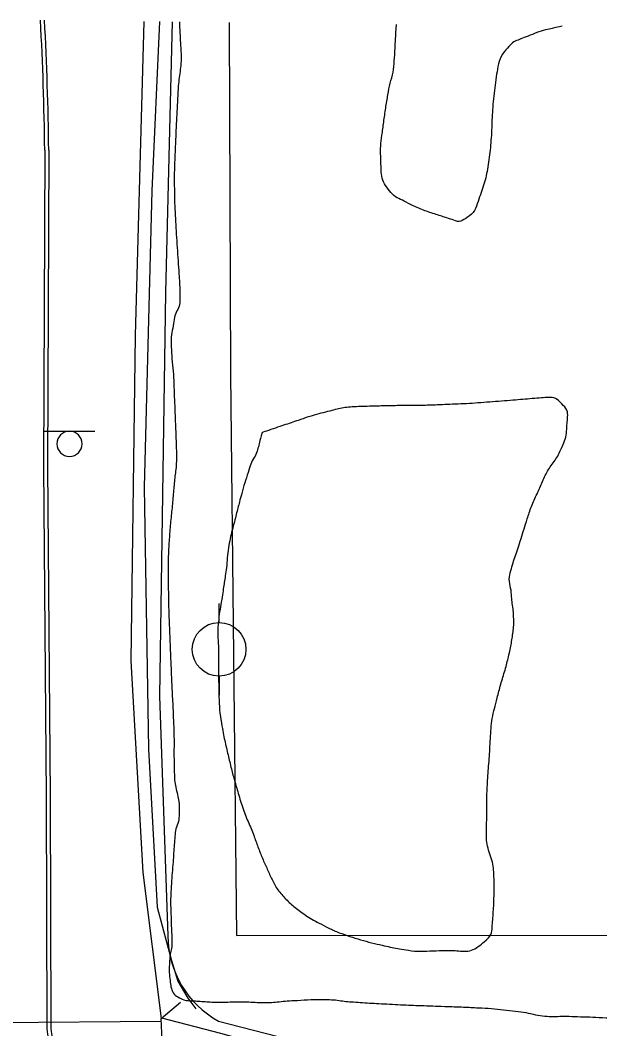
# Model space of a CAD drawing. Extents: x 2145380 to 2156929, y 139568 to 149130.
# Drawn here: x 2156243.5 to 2156329.9, y 143360.5 to 143510.8 of the extents above; entities that cross this region are included whole.
import ezdxf

# ---------------------------------------------------------------- set-up
doc = ezdxf.new("R2010")
doc.units = 0
for name, color, linetype in [('TOPO_Concrete', 7, 'Continuous'), ('TOPO_Curb Back', 7, 'Continuous'), ('TOPO_DRAIN_Headwall', 7, 'Continuous'), ('TOPO_DRAIN_Structure', 7, 'Continuous'), ('TOPO_Fence', 7, 'Continuous'), ('TOPO_Flowline', 7, 'Continuous'), ('TOPO_Power Pole', 7, 'Continuous'), ('TOPO_Sign', 7, 'Continuous'), ('TOPO_Tree', 7, 'Continuous'), ('TOPO_Tree Line', 7, 'Continuous')]:
    doc.layers.add(name, color=color, linetype=linetype)

# ---------------------------------------------------------------- blocks, each defined once
blk = doc.blocks.new('POWPOL')
at = {"layer": 'TOPO_Power Pole'}
for p, q in [((0, 10.16), (0, 17.34)), ((0, -10.16), (0, -17.34))]:
    blk.add_line(p, q, dxfattribs=at)
blk.add_circle((0, 0), 10.16, dxfattribs=at)

msp = doc.modelspace()

# ---------------------------------------------------------------- linework, layer by layer
at = {"layer": 'TOPO_Concrete'}
for points in [[(2156261.91, 143510.65), (2156260.65, 143463.83), (2156260, 143415.33), (2156261.77, 143383.78), (2156264.53, 143362.02)], [(2156266.17, 143510.6), (2156265.16, 143470.27), (2156264.25, 143410.09), (2156265.52, 143374.34)], [(2156273.05, 143361.66), (2156288.73, 143357.6), (2156317.15, 143351.43), (2156316.6, 143349.14), (2156316.01, 143345.51), (2156315.9, 143342.44), (2156295.37, 143346.45), (2156272.68, 143352.39), (2156268.75, 143354.59), (2156266.35, 143357.32)]]:
    msp.add_lwpolyline(points, dxfattribs=at)
msp.add_arc((2156280.04, 143374.39), 14.53, 180.2105, 241.2367, dxfattribs=at)
at = {"layer": 'TOPO_Curb Back'}
for points in [[(2156247.16, 143491.45), (2156246.98, 143444.28), (2156247.37, 143395.18), (2156247.47, 143360.5)], [(2156247.76, 143491.45), (2156247.58, 143444.28), (2156247.97, 143395.18), (2156248.07, 143360.53)]]:
    msp.add_lwpolyline(points, dxfattribs=at)
for centre, radius, start, end in [((2155776.16, 143485.75), 471.03, 0.6931, 3.0532), ((2155776.16, 143485.75), 471.63, 0.6925, 3.0484), ((2156286.11, 143365.13), 38.91, 186.83, 205.7361), ((2156286.11, 143365.13), 38.31, 186.8821, 205.7303)]:
    msp.add_arc(centre, radius, start, end, dxfattribs=at)
at = {"layer": 'TOPO_DRAIN_Headwall'}
msp.add_lwpolyline([(2156268, 143355.9), (2156264.68, 143358.76), (2156264.53, 143362.02), (2156267.4, 143364.46)], dxfattribs=at)
at = {"layer": 'TOPO_DRAIN_Structure'}
msp.add_line((2156170.18, 143360.94), (2156264.51, 143361.64), dxfattribs=at)
at = {"layer": 'TOPO_Fence'}
msp.add_lwpolyline([(2156274.63, 143510.5), (2156274.82, 143458.07), (2156275.76, 143374.4), (2156394.51, 143374.45), (2156439.59, 143360.19), (2156541.79, 143326.83), (2156628.39, 143298.22), (2156726.47, 143265.91), (2156809.31, 143241.34), (2156891.36, 143211.8), (2156923.97, 143201.95)], dxfattribs=at)
at = {"layer": 'TOPO_Flowline'}
for points in [[(2156264.28, 143510.63), (2156263.1, 143485.38), (2156262, 143441.25), (2156262.64, 143402.18), (2156263.93, 143378.65), (2156265.42, 143373.08), (2156266.06, 143370.7), (2156267, 143367.58), (2156268.47, 143365.09), (2156269.66, 143363.46)], [(2156448.94, 143328.32), (2156432.53, 143330.99), (2156364.41, 143344.43), (2156325.89, 143348.8), (2156318.28, 143349.55), (2156308.82, 143350.83), (2156296.81, 143353.23), (2156273.38, 143359.79), (2156264.62, 143362.09)]]:
    msp.add_lwpolyline(points, dxfattribs=at)
at = {"layer": 'TOPO_Sign'}
for points in [[(2156247.1, 143449.56), (2156254.6, 143449.57)], [(2156250.85, 143449.56), (2156250.85, 143449.56)], [(2156248.99, 143447.69), (2156248.99, 143447.69)], [(2156252.72, 143447.69), (2156252.72, 143447.69)], [(2156250.85, 143445.82), (2156250.85, 143445.82)]]:
    msp.add_lwpolyline(points, dxfattribs=at)
for start, end in [(90, 180), (360, 90), (180, 270), (270, 0)]:
    msp.add_arc((2156250.85, 143447.69), 1.87, start, end, dxfattribs=at)
at = {"layer": 'TOPO_Tree'}
msp.add_open_spline([(2156267.22, 143510.59), (2156267.29, 143509.34), (2156267.35, 143508.09), (2156267.42, 143506.84), (2156267.55, 143504.41), (2156267.1, 143501.97), (2156266.97, 143499.54), (2156266.88, 143497.69), (2156266.78, 143495.84), (2156266.7, 143493.99), (2156266.56, 143490.83), (2156266.43, 143487.67), (2156266.5, 143484.52), (2156266.54, 143482.66), (2156266.65, 143480.81), (2156266.77, 143478.96), (2156266.89, 143476.96), (2156267.03, 143474.96), (2156267.16, 143472.95), (2156267.24, 143471.7), (2156267.31, 143470.43), (2156267.31, 143469.18), (2156267.31, 143468.18), (2156266.64, 143467.29), (2156266.47, 143466.3), (2156266.23, 143464.94), (2156265.96, 143463.58), (2156266.02, 143462.21), (2156266.09, 143460.36), (2156266.33, 143458.51), (2156266.4, 143456.65), (2156266.47, 143454.75), (2156266.55, 143452.84), (2156266.62, 143450.94), (2156266.67, 143449.55), (2156266.73, 143448.15), (2156266.77, 143446.76), (2156266.83, 143444.68), (2156266.51, 143442.6), (2156266.34, 143440.52), (2156266.15, 143438.16), (2156265.87, 143435.82), (2156265.71, 143433.45), (2156265.56, 143431.21), (2156265.54, 143428.97), (2156265.57, 143426.72), (2156265.58, 143425.22), (2156265.6, 143423.71), (2156265.66, 143422.2), (2156265.76, 143419.69), (2156265.86, 143417.18), (2156265.96, 143414.67), (2156266.08, 143411.82), (2156266.23, 143408.97), (2156266.35, 143406.12), (2156266.45, 143403.72), (2156266.4, 143401.32), (2156266.46, 143398.93), (2156266.51, 143396.76), (2156267.24, 143394.61), (2156267.18, 143392.46), (2156267.15, 143391.37), (2156266.65, 143390.31), (2156266.57, 143389.21), (2156266.47, 143387.94), (2156266.37, 143386.67), (2156266.28, 143385.39), (2156266.16, 143383.76), (2156266.02, 143382.14), (2156265.94, 143380.51), (2156265.88, 143379.19), (2156265.97, 143377.88), (2156266, 143376.56), (2156266.02, 143375.57), (2156266.09, 143374.57), (2156266.11, 143373.57), (2156266.12, 143372.7), (2156265.88, 143371.84), (2156265.8, 143370.97), (2156265.7, 143369.79), (2156265.72, 143368.6), (2156265.87, 143367.41), (2156265.98, 143366.53), (2156266.36, 143365.58), (2156267.22, 143365.13), (2156268.08, 143364.68), (2156268.94, 143364.7), (2156269.83, 143364.64), (2156270.83, 143364.58), (2156271.83, 143364.49), (2156272.83, 143364.49), (2156274.11, 143364.48), (2156275.38, 143364.52), (2156276.65, 143364.51), (2156277.89, 143364.51), (2156279.12, 143364.41), (2156280.36, 143364.43), (2156281.53, 143364.45), (2156282.69, 143364.63), (2156283.86, 143364.69), (2156285.81, 143364.79), (2156287.78, 143364.93), (2156289.73, 143364.84), (2156290.76, 143364.8), (2156291.79, 143364.59), (2156292.82, 143364.53), (2156294.19, 143364.43), (2156295.56, 143364.34), (2156296.93, 143364.27), (2156298.56, 143364.18), (2156300.2, 143364.09), (2156301.83, 143364.02), (2156303.1, 143363.97), (2156304.37, 143363.94), (2156305.64, 143363.89), (2156307.88, 143363.81), (2156310.12, 143363.72), (2156312.37, 143363.61), (2156314.18, 143363.52), (2156315.98, 143363.27), (2156317.78, 143363.06), (2156319.23, 143362.89), (2156320.64, 143362.47), (2156322.1, 143362.37), (2156323.13, 143362.31), (2156324.17, 143362.39), (2156325.21, 143362.37), (2156327.02, 143362.31), (2156328.84, 143362.25), (2156330.66, 143362.15), (2156333.68, 143361.97), (2156336.69, 143361.69), (2156339.67, 143361.11), (2156341.05, 143360.83), (2156342.37, 143360.33), (2156343.75, 143360.05), (2156345.49, 143359.68), (2156347.25, 143359.37), (2156349, 143359), (2156351.59, 143358.44), (2156354.16, 143357.81), (2156356.75, 143357.27), (2156358.14, 143356.97), (2156359.54, 143356.8), (2156360.93, 143356.52), (2156361.85, 143356.33), (2156362.76, 143356.14), (2156363.65, 143355.86), (2156366.12, 143355.09), (2156368.59, 143354.27), (2156371.06, 143353.49), (2156372.21, 143353.13), (2156373.35, 143352.78), (2156374.5, 143352.42), (2156375.41, 143352.13), (2156376.32, 143351.85), (2156377.24, 143351.59), (2156378.22, 143351.31), (2156379.25, 143351.2), (2156380.24, 143350.97), (2156382.57, 143350.41), (2156384.89, 143349.83), (2156387.19, 143349.16), (2156388.64, 143348.74), (2156390.05, 143348.2), (2156391.5, 143347.79), (2156392.41, 143347.54), (2156393.32, 143347.29), (2156394.23, 143347.04), (2156395.07, 143346.82), (2156395.9, 143346.59), (2156396.73, 143346.36), (2156398, 143346.03), (2156399.28, 143345.78), (2156400.56, 143345.52), (2156401.59, 143345.31), (2156402.63, 143345.09), (2156403.67, 143344.91), (2156404.61, 143344.74), (2156405.55, 143344.6), (2156406.5, 143344.44), (2156407.72, 143344.23), (2156408.95, 143344.01), (2156410.18, 143343.78), (2156411.32, 143343.58), (2156412.47, 143343.43), (2156413.58, 143343.09), (2156414.54, 143342.8), (2156415.47, 143342.44), (2156416.42, 143342.13), (2156417.74, 143341.69), (2156419.06, 143341.26), (2156420.38, 143340.82), (2156421.88, 143340.33), (2156423.39, 143339.85), (2156424.91, 143339.39), (2156426.69, 143338.85), (2156428.5, 143338.38), (2156430.3, 143337.92), (2156431.98, 143337.48), (2156433.65, 143337.06), (2156435.34, 143336.66), (2156436.96, 143336.28), (2156438.61, 143335.98), (2156440.24, 143335.61), (2156441.18, 143335.39), (2156442.11, 143335.13), (2156443.05, 143334.92), (2156444.44, 143334.61), (2156445.84, 143334.37), (2156447.23, 143334.06), (2156448.77, 143333.72), (2156450.31, 143333.37), (2156451.84, 143332.99), (2156453.38, 143332.61), (2156454.92, 143332.21), (2156456.45, 143331.79), (2156457.8, 143331.42), (2156459.14, 143331.05), (2156460.48, 143330.67), (2156461.95, 143330.26), (2156463.41, 143329.82), (2156464.87, 143329.41), (2156466.71, 143328.9), (2156468.57, 143328.51), (2156470.41, 143328.02), (2156472.14, 143327.55), (2156473.86, 143327.04), (2156475.59, 143326.57), (2156477.63, 143326.02), (2156479.66, 143325.48), (2156481.72, 143324.99), (2156483.6, 143324.54), (2156485.49, 143324.16), (2156487.37, 143323.73), (2156489.43, 143323.25), (2156491.49, 143322.76), (2156493.54, 143322.25), (2156494.97, 143321.89), (2156496.35, 143321.34), (2156497.78, 143320.97), (2156498.84, 143320.7), (2156499.9, 143320.46), (2156500.96, 143320.23), (2156503.29, 143319.75), (2156505.63, 143319.28), (2156507.97, 143318.84), (2156512.34, 143318.02), (2156516.75, 143317.39), (2156521.13, 143316.59), (2156524.9, 143315.9), (2156528.7, 143315.24), (2156532.35, 143314.07), (2156535.19, 143313.17), (2156538.03, 143312.25), (2156540.86, 143311.34), (2156542.86, 143310.69), (2156544.87, 143310.05), (2156546.87, 143309.4), (2156547.81, 143309.09), (2156548.72, 143308.69), (2156549.67, 143308.39), (2156550.78, 143308.04), (2156551.89, 143307.69), (2156553, 143307.34), (2156554.74, 143306.79), (2156556.49, 143306.24), (2156558.24, 143305.7), (2156559.93, 143305.17), (2156561.67, 143304.81), (2156563.43, 143304.6), (2156565.36, 143304.38), (2156567.31, 143304.39), (2156569.25, 143304.19), (2156570.86, 143304.03), (2156572.48, 143303.86), (2156574.09, 143303.63), (2156575.42, 143303.43), (2156576.73, 143303.11), (2156578.06, 143302.92), (2156578.97, 143302.78), (2156579.89, 143302.68), (2156580.8, 143302.55), (2156582.45, 143302.31), (2156584.08, 143302.04), (2156585.71, 143301.73), (2156587.97, 143301.31), (2156590.2, 143300.75), (2156592.4, 143300.08), (2156594.33, 143299.49), (2156596.2, 143298.72), (2156598.12, 143298.13), (2156600.02, 143297.55), (2156601.92, 143296.99), (2156603.83, 143296.47), (2156606.58, 143295.71), (2156609.32, 143294.89), (2156612.13, 143294.41), (2156615.2, 143293.89), (2156618.27, 143293.39), (2156621.34, 143292.89), (2156622.95, 143292.62), (2156624.55, 143292.36), (2156626.16, 143292.1), (2156627.6, 143291.87), (2156629.05, 143291.7), (2156630.49, 143291.46), (2156631.55, 143291.28), (2156632.61, 143291.08), (2156633.66, 143290.9), (2156635.23, 143290.63), (2156636.78, 143290.3), (2156638.35, 143290.11), (2156640.16, 143289.89), (2156641.96, 143289.67), (2156643.77, 143289.45)], degree=3, dxfattribs=at)
at = {"layer": 'TOPO_Tree Line'}
for points in [[(2156324.29, 143509.92), (2156323.68, 143509.79), (2156323.08, 143509.67), (2156322.48, 143509.54), (2156321.12, 143509.26), (2156319.85, 143508.72), (2156318.56, 143508.21), (2156317.69, 143507.87), (2156316.87, 143507.53), (2156316.21, 143506.77), (2156315.07, 143505.46), (2156314.68, 143503.94), (2156314.46, 143502.38), (2156314.23, 143500.75), (2156314.01, 143499.12), (2156313.9, 143497.47), (2156313.8, 143495.96), (2156313.78, 143494.44), (2156313.67, 143492.93), (2156313.56, 143491.48), (2156313.35, 143490.04), (2156313.13, 143488.6), (2156312.93, 143487.31), (2156312.52, 143486.08), (2156312.09, 143484.83), (2156311.62, 143483.48), (2156311.12, 143482.08), (2156309.84, 143481.24), (2156308.95, 143480.66), (2156307.84, 143481.13), (2156306.91, 143481.43), (2156305, 143482.03), (2156303.12, 143482.67), (2156301.27, 143483.59), (2156300.18, 143484.13), (2156299.17, 143484.6), (2156298.35, 143485.66), (2156297.55, 143486.71), (2156297.32, 143487.86), (2156297.28, 143489.04), (2156297.23, 143490.55), (2156297.2, 143492.08), (2156297.4, 143493.58), (2156297.68, 143495.65), (2156297.97, 143497.72), (2156298.32, 143499.78), (2156298.6, 143501.44), (2156299.17, 143503.07), (2156299.26, 143504.76), (2156299.37, 143506.57), (2156299.47, 143508.39), (2156299.57, 143510.21)], [(2156279.55, 143449.38), (2156279.55, 143449.38), (2156281.71, 143450.1), (2156283.87, 143450.83), (2156286.03, 143451.55), (2156287.33, 143451.99), (2156288.65, 143452.33), (2156289.99, 143452.66), (2156290.96, 143452.91), (2156291.95, 143453.12), (2156292.95, 143453.18), (2156294.25, 143453.25), (2156295.54, 143453.29), (2156296.84, 143453.32), (2156297.77, 143453.34), (2156298.7, 143453.36), (2156299.63, 143453.38), (2156300.97, 143453.4), (2156302.32, 143453.38), (2156303.66, 143453.42), (2156304.66, 143453.44), (2156305.66, 143453.49), (2156306.67, 143453.53), (2156308.35, 143453.61), (2156310.04, 143453.66), (2156311.72, 143453.78), (2156313.48, 143453.91), (2156315.23, 143454.05), (2156316.99, 143454.19), (2156318.41, 143454.31), (2156319.83, 143454.43), (2156321.24, 143454.54), (2156322.27, 143454.62), (2156323.28, 143454.63), (2156324.22, 143453.66), (2156325.14, 143452.71), (2156325.1, 143451.72), (2156325.02, 143450.73), (2156324.94, 143449.58), (2156324.81, 143448.4), (2156324.29, 143447.28), (2156323.42, 143445.37), (2156322.16, 143443.9), (2156321.35, 143442.08), (2156320.54, 143440.23), (2156319.67, 143438.38), (2156319.05, 143436.44), (2156318.59, 143435.01), (2156318.15, 143433.56), (2156317.7, 143432.12), (2156317.35, 143431.02), (2156316.94, 143429.94), (2156316.63, 143428.81), (2156316.27, 143427.54), (2156316.65, 143426.18), (2156316.75, 143424.87), (2156316.83, 143423.87), (2156317.01, 143422.87), (2156317.05, 143421.87), (2156317.09, 143420.89), (2156317.01, 143419.91), (2156316.86, 143418.94), (2156316.71, 143417.98), (2156316.54, 143417.04), (2156316.31, 143416.11), (2156315.79, 143413.96), (2156315.11, 143411.87), (2156314.58, 143409.72), (2156314.22, 143408.24), (2156313.79, 143406.77), (2156313.69, 143405.25), (2156313.58, 143403.74), (2156313.5, 143402.22), (2156313.4, 143400.71), (2156313.3, 143399.29), (2156313.18, 143397.88), (2156313.11, 143396.46), (2156313.05, 143395.26), (2156313.08, 143394.06), (2156313.06, 143392.86), (2156313.04, 143391.96), (2156313.02, 143391.07), (2156313, 143390.18), (2156312.97, 143387.73), (2156314.04, 143385.36), (2156314.12, 143382.92), (2156314.16, 143382.06), (2156314.14, 143381.21), (2156314.12, 143380.35), (2156314.1, 143379.15), (2156314.02, 143377.95), (2156313.93, 143376.75), (2156313.84, 143375.65), (2156313.84, 143374.52), (2156312.82, 143373.62), (2156310.79, 143371.84), (2156308.58, 143372.21), (2156306.38, 143372.16), (2156304.56, 143372.12), (2156302.7, 143372), (2156300.89, 143372.28), (2156299.76, 143372.46), (2156298.64, 143372.68), (2156297.53, 143372.94), (2156295.87, 143373.33), (2156294.24, 143373.75), (2156292.62, 143374.28), (2156291.01, 143374.8), (2156289.5, 143375.5), (2156288, 143376.29), (2156286.97, 143376.83), (2156286, 143377.45), (2156285.06, 143378.14), (2156284.29, 143378.7), (2156283.6, 143379.31), (2156282.95, 143380), (2156282.33, 143380.67), (2156281.77, 143381.36), (2156281.35, 143382.16), (2156280.95, 143382.92), (2156280.58, 143383.69), (2156280.24, 143384.47), (2156279.88, 143385.3), (2156279.51, 143386.12), (2156279.18, 143386.96), (2156278.85, 143387.82), (2156278.55, 143388.7), (2156278.22, 143389.56), (2156277.82, 143390.62), (2156277.33, 143391.65), (2156276.94, 143392.72), (2156276.52, 143393.86), (2156276.17, 143395.01), (2156275.83, 143396.17), (2156275.58, 143397.03), (2156275.33, 143397.88), (2156275.1, 143398.74), (2156274.84, 143399.77), (2156274.6, 143400.8), (2156274.36, 143401.83), (2156274.1, 143402.93), (2156273.86, 143404.02), (2156273.66, 143405.14), (2156273.31, 143407.06), (2156273.13, 143409.01), (2156273.1, 143410.96), (2156273.07, 143412.75), (2156273.06, 143414.55), (2156273.05, 143416.35), (2156273.04, 143417.96), (2156272.88, 143419.57), (2156273.05, 143421.18), (2156273.2, 143422.66), (2156273.49, 143424.11), (2156273.7, 143425.58), (2156273.84, 143426.56), (2156273.99, 143427.53), (2156274.13, 143428.51), (2156274.34, 143429.97), (2156274.4, 143431.45), (2156274.67, 143432.91), (2156274.9, 143434.2), (2156275.26, 143435.46), (2156275.58, 143436.72), (2156275.82, 143437.65), (2156276.06, 143438.58), (2156276.31, 143439.51), (2156276.73, 143441.08), (2156277.21, 143442.64), (2156277.71, 143444.19), (2156278.03, 143445.19), (2156278.69, 143446.07), (2156278.95, 143447.09), (2156279.15, 143447.85), (2156279.35, 143448.62), (2156279.55, 143449.38)]]:
    msp.add_open_spline(points, degree=3, dxfattribs=at)

# ---------------------------------------------------------------- block references
at = {"layer": 'TOPO_Power Pole', "xscale": 0.39370000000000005, "yscale": 0.3937000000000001}
msp.add_blockref('POWPOL', (2156273.14, 143417.06), dxfattribs=at)

doc.saveas('drawing.dxf')
